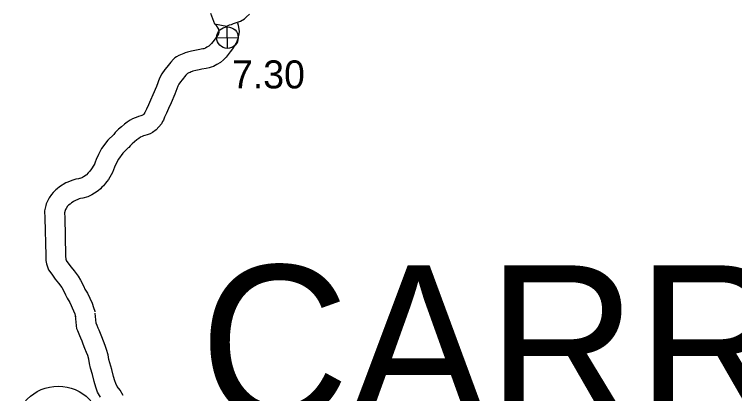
# Model space of a CAD drawing. Extents: x -939622 to -934245, y 1383184 to 1385301.
# Drawn here: x -935473.2 to -935440.64, y 1384290.84 to 1384308 of the extents above; entities that cross this region are included whole.
import ezdxf

# ---------------------------------------------------------------- set-up
doc = ezdxf.new("R2010")
doc.units = 0
for name, color, linetype in [('10', 7, 'Continuous'), ('15', 7, 'Continuous'), ('25', 7, 'Continuous'), ('26', 7, 'Continuous'), ('27', 7, 'Continuous'), ('Default', 7, 'Continuous')]:
    doc.layers.add(name, color=color, linetype=linetype)

msp = doc.modelspace()

# ---------------------------------------------------------------- linework, layer by layer
at = {"layer": '10'}
for points in [[(-935464.111, 1384307.542), (-935464.086, 1384307.494), (-935464.005, 1384307.375), (-935463.981, 1384307.329), (-935463.969, 1384307.307), (-935463.954, 1384307.229), (-935463.957, 1384307.194), (-935463.974, 1384307.123), (-935464.024, 1384307.042), (-935464.093, 1384306.937), (-935464.169, 1384306.829), (-935464.287, 1384306.674), (-935464.367, 1384306.602), (-935464.417, 1384306.552), (-935464.502, 1384306.506), (-935464.561, 1384306.469), (-935464.64, 1384306.441), (-935464.689, 1384306.431), (-935464.895, 1384306.398), (-935465.038, 1384306.366), (-935465.195, 1384306.333), (-935465.374, 1384306.291), (-935465.48, 1384306.255), (-935465.544, 1384306.229), (-935465.621, 1384306.2), (-935465.687, 1384306.167), (-935465.762, 1384306.135), (-935465.87, 1384306.078), (-935465.942, 1384306.026), (-935466.01, 1384305.965), (-935466.136, 1384305.828), (-935466.306, 1384305.611), (-935466.406, 1384305.496), (-935466.538, 1384305.308), (-935466.637, 1384305.109), (-935466.784, 1384304.733), (-935466.946, 1384304.352), (-935467.049, 1384304.109), (-935467.145, 1384303.906), (-935467.233, 1384303.704), (-935467.284, 1384303.589), (-935467.286, 1384303.585), (-935467.301, 1384303.56), (-935467.356, 1384303.486), (-935467.382, 1384303.459), (-935467.434, 1384303.422), (-935467.441, 1384303.419), (-935467.488, 1384303.402), (-935467.591, 1384303.371), (-935467.699, 1384303.331), (-935467.745, 1384303.311), (-935467.859, 1384303.274), (-935467.969, 1384303.213), (-935468.105, 1384303.12), (-935468.231, 1384303.027), (-935468.366, 1384302.913), (-935468.492, 1384302.8), (-935468.642, 1384302.657), (-935468.713, 1384302.566), (-935468.973, 1384302.303), (-935469.263, 1384301.923), (-935469.403, 1384301.651), (-935469.508, 1384301.437), (-935469.598, 1384301.184)], [(-935463.116, 1384307.615), (-935463.09, 1384307.502), (-935463.037, 1384307.227), (-935463.061, 1384307.113), (-935463.068, 1384307.044), (-935463.112, 1384306.856), (-935463.163, 1384306.724), (-935463.264, 1384306.56), (-935463.348, 1384306.431), (-935463.443, 1384306.297), (-935463.621, 1384306.063), (-935463.75, 1384305.946), (-935463.878, 1384305.82), (-935464.046, 1384305.73), (-935464.197, 1384305.634), (-935464.3, 1384305.607), (-935464.397, 1384305.572), (-935464.527, 1384305.545), (-935464.727, 1384305.514), (-935464.846, 1384305.487), (-935464.998, 1384305.454), (-935465.128, 1384305.424), (-935465.164, 1384305.412), (-935465.212, 1384305.392), (-935465.26, 1384305.374), (-935465.311, 1384305.348), (-935465.377, 1384305.32), (-935465.382, 1384305.318), (-935465.451, 1384305.244), (-935465.612, 1384305.038), (-935465.696, 1384304.942), (-935465.763, 1384304.846), (-935465.814, 1384304.744), (-935465.95, 1384304.394), (-935466.118, 1384303.999), (-935466.228, 1384303.74), (-935466.326, 1384303.534), (-935466.409, 1384303.344), (-935466.468, 1384303.208), (-935466.499, 1384303.145), (-935466.557, 1384303.052), (-935466.667, 1384302.904), (-935466.792, 1384302.774), (-935466.956, 1384302.659), (-935467.066, 1384302.597), (-935467.203, 1384302.547), (-935467.307, 1384302.516), (-935467.365, 1384302.495), (-935467.425, 1384302.469), (-935467.498, 1384302.445), (-935467.583, 1384302.387), (-935467.672, 1384302.321), (-935467.775, 1384302.234), (-935467.881, 1384302.139), (-935467.974, 1384302.05), (-935468.031, 1384301.978), (-935468.054, 1384301.953), (-935468.293, 1384301.711), (-935468.499, 1384301.441), (-935468.599, 1384301.247), (-935468.677, 1384301.087), (-935468.763, 1384300.845)], [(-935469.564, 1384301.257), (-935469.683, 1384301.05), (-935469.723, 1384301.003), (-935469.798, 1384300.903), (-935469.823, 1384300.87), (-935469.873, 1384300.831), (-935469.948, 1384300.743), (-935469.964, 1384300.729), (-935470.077, 1384300.653), (-935470.131, 1384300.618), (-935470.224, 1384300.575)], [(-935470.149, 1384300.602), (-935470.309, 1384300.561), (-935470.423, 1384300.538), (-935470.558, 1384300.5), (-935470.685, 1384300.451), (-935470.793, 1384300.402), (-935470.878, 1384300.369), (-935470.998, 1384300.305), (-935471.038, 1384300.275), (-935471.12, 1384300.228), (-935471.238, 1384300.137), (-935471.275, 1384300.097), (-935471.331, 1384300.058), (-935471.455, 1384299.937), (-935471.522, 1384299.847), (-935471.629, 1384299.7), (-935471.697, 1384299.575), (-935471.767, 1384299.428), (-935471.787, 1384299.344), (-935471.842, 1384299.105), (-935471.828, 1384298.781), (-935471.785, 1384297.092), (-935471.788, 1384296.999), (-935471.778, 1384296.865), (-935471.75, 1384296.715), (-935471.711, 1384296.582), (-935471.657, 1384296.443), (-935471.518, 1384296.243), (-935471.356, 1384296.019), (-935471.214, 1384295.834), (-935471.06, 1384295.639), (-935470.994, 1384295.535), (-935470.886, 1384295.314), (-935470.818, 1384295.154), (-935470.696, 1384294.96), (-935470.527, 1384294.588), (-935470.477, 1384294.449), (-935470.435, 1384294.319)], [(-935468.763, 1384300.845), (-935468.942, 1384300.533), (-935469.02, 1384300.44), (-935469.079, 1384300.363), (-935469.171, 1384300.238), (-935469.246, 1384300.179), (-935469.312, 1384300.102), (-935469.42, 1384300.011), (-935469.58, 1384299.902), (-935469.698, 1384299.826), (-935469.888, 1384299.739)], [(-935469.888, 1384299.739), (-935470.109, 1384299.683), (-935470.211, 1384299.663), (-935470.274, 1384299.645), (-935470.337, 1384299.621), (-935470.445, 1384299.572), (-935470.503, 1384299.549), (-935470.51, 1384299.546), (-935470.541, 1384299.522), (-935470.62, 1384299.477), (-935470.627, 1384299.471), (-935470.68, 1384299.414), (-935470.756, 1384299.362), (-935470.774, 1384299.344), (-935470.797, 1384299.313), (-935470.868, 1384299.217), (-935470.894, 1384299.168), (-935470.913, 1384299.127), (-935470.937, 1384299.022), (-935470.929, 1384298.811), (-935470.885, 1384297.09), (-935470.887, 1384297.02), (-935470.884, 1384296.981), (-935470.874, 1384296.926), (-935470.858, 1384296.873), (-935470.856, 1384296.868), (-935470.783, 1384296.763), (-935470.635, 1384296.557), (-935470.504, 1384296.388), (-935470.325, 1384296.159), (-935470.208, 1384295.976), (-935470.066, 1384295.687), (-935470.017, 1384295.571), (-935469.902, 1384295.388), (-935469.693, 1384294.927), (-935469.626, 1384294.742), (-935469.57, 1384294.572), (-935469.564, 1384294.546)], [(-935469.303, 1384290.673), (-935469.44, 1384290.909), (-935469.521, 1384291.128), (-935469.6, 1384291.386), (-935469.672, 1384291.702), (-935469.757, 1384291.99), (-935469.809, 1384292.198), (-935469.842, 1384292.4), (-935469.888, 1384292.561), (-935469.936, 1384292.697), (-935470.012, 1384292.876), (-935470.09, 1384293.079), (-935470.144, 1384293.218), (-935470.199, 1384293.348), (-935470.247, 1384293.455), (-935470.302, 1384293.603), (-935470.333, 1384293.685), (-935470.376, 1384293.773), (-935470.446, 1384294.381)], [(-935468.282, 1384290.762), (-935468.422, 1384290.996), (-935468.549, 1384291.168), (-935468.623, 1384291.295), (-935468.668, 1384291.416), (-935468.729, 1384291.618), (-935468.801, 1384291.93), (-935468.889, 1384292.228), (-935468.927, 1384292.38), (-935468.962, 1384292.597), (-935469.031, 1384292.836), (-935469.097, 1384293.023), (-935469.177, 1384293.213), (-935469.251, 1384293.403), (-935469.31, 1384293.557), (-935469.374, 1384293.707), (-935469.414, 1384293.797), (-935469.459, 1384293.918), (-935469.499, 1384294.023), (-935469.552, 1384294.485)]]:
    msp.add_lwpolyline(points, dxfattribs=at)
at = {"layer": '15'}
for points in [[(-935464.339, 1384308.054), (-935464.29, 1384307.935), (-935464.16, 1384307.57)], [(-935464.16, 1384307.57), (-935463.598, 1384307.461), (-935463.474, 1384307.527), (-935463.388, 1384307.533), (-935463.293, 1384307.578), (-935462.975, 1384307.687), (-935462.797, 1384307.799), (-935462.713, 1384307.881), (-935462.577, 1384308.001)]]:
    msp.add_lwpolyline(points, dxfattribs=at)
at = {"layer": '26'}
for p, q in [((-935463.56, 1384306.456), (-935463.582, 1384307.433)), ((-935464.059, 1384306.933), (-935463.083, 1384306.956))]:
    msp.add_line(p, q, dxfattribs=at)
msp.add_circle((-935463.571, 1384306.945), 0.488, dxfattribs=at)
at = {"layer": '27'}
msp.add_circle((-935471.223, 1384289.195), 1.98, dxfattribs=at)

# ---------------------------------------------------------------- texts
at = {"layer": '25'}
msp.add_text('7.30', height=1.2672, dxfattribs=at).set_placement((-935463.365, 1384304.648))
at = {"layer": 'Default'}
msp.add_text('CARROLL', height=7, dxfattribs=at).set_placement((-935464.824, 1384289.642))

doc.saveas('drawing.dxf')
